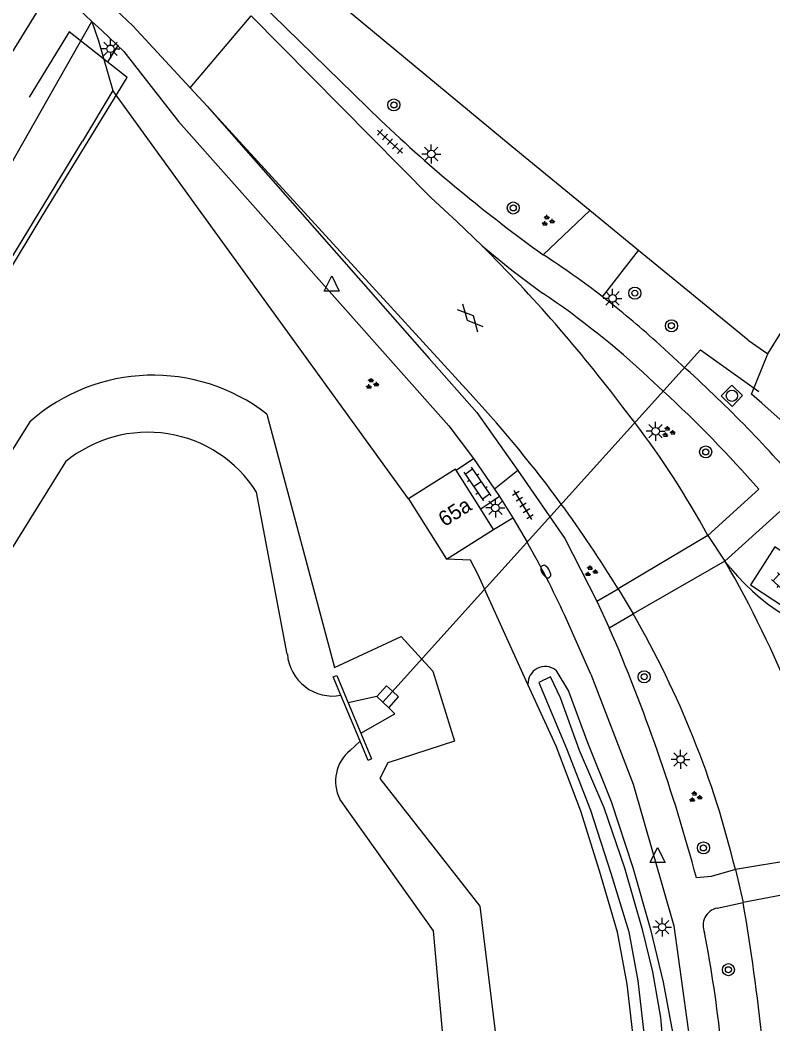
# Model space of a CAD drawing. Extents: x 136000 to 141000, y 400494 to 402006.
# Drawn here: x 137903.1 to 137952.9, y 400814.8 to 400881.2 of the extents above; entities that cross this region are included whole.
import ezdxf

# ---------------------------------------------------------------- set-up
doc = ezdxf.new("R2010")
doc.units = 0
for name, color, linetype in [('gg-afsc-erfafscheiding', 7, 'Continuous'), ('gg-afsc-hekwerk', 7, 'Continuous'), ('gg-anno-huisnummerreeks BGT', 7, 'Continuous'), ('gg-aspt-spoorlijn', 7, 'Continuous'), ('gg-bbg-hoofdgebouw', 7, 'Continuous'), ('gg-knt-bronhoudergrens', 7, 'Continuous'), ('gg-knt-verharding', 7, 'Continuous'), ('gg-knt-verharding nz', 7, 'Continuous'), ('gg-kntw-bovenkant insteek waterloop', 7, 'Continuous'), ('gg-kntw-waterlijn', 7, 'Continuous'), ('gg-kwrk-duiker nz buis', 7, 'Continuous'), ('gg-kwrk-stuw', 7, 'Continuous'), ('gg-kwrk-uitstroombak niveau min 01', 7, 'Continuous'), ('gt-grn-groengrens', 7, 'Continuous'), ('gt-grn-vlakafsluiter', 7, 'Continuous'), ('gt-symb-boom', 7, 'Continuous'), ('gt-symb-brandkraan', 7, 'Continuous'), ('gt-symb-gesloten verharding', 7, 'Continuous'), ('gt-symb-groenvak', 7, 'Continuous'), ('gt-symb-klinker verharding', 7, 'Continuous'), ('gt-symb-lichtmast', 7, 'Continuous'), ('gt-symb-rioolschacht', 7, 'Continuous'), ('gt-symb-tegel verharding', 7, 'Continuous'), ('gt-symb-waterafsluiter', 7, 'Continuous'), ('gx-grn-maaiveld', 7, 'Continuous')]:
    doc.layers.add(name, color=color, linetype=linetype)

# ---------------------------------------------------------------- blocks, each defined once
blk = doc.blocks.new('gt0-GESVH1')
at = {"layer": 'gt-symb-gesloten verharding'}
for p, q in [((-0.992, -0.261), (0.008, 0.239)), ((0.008, -0.261), (-0.992, 0.239)), ((0.008, 0.239), (1.008, -0.261)), ((1.008, 0.239), (0.008, -0.261))]:
    blk.add_line(p, q, dxfattribs=at)
blk = doc.blocks.new('gt0-LMAST')
at = {"layer": 'gt-symb-lichtmast'}
for p, q in [((-0.182, 0.173), (-0.447, 0.438)), ((-0.005, 0.246), (-0.005, 0.621)), ((0.172, 0.173), (0.437, 0.438)), ((-0.255, -0.004), (-0.63, -0.004)), ((-0.182, -0.181), (-0.447, -0.446)), ((-0.005, -0.254), (-0.005, -0.629)), ((0.437, -0.446), (0.172, -0.181)), ((0.245, -0.004), (0.62, -0.004))]:
    blk.add_line(p, q, dxfattribs=at)
blk.add_circle((-0.005, -0.004), 0.25, dxfattribs=at)
blk = doc.blocks.new('gt0-BOOM')
at = {"layer": 'gt-symb-boom'}
for radius in [0.4, 0.2]:
    blk.add_circle((0, 0), radius, dxfattribs=at)
blk = doc.blocks.new('gt0-GRVAK')
at = {"layer": 'gt-symb-groenvak'}
for p, q in [((-0.11, 0.189), (-0.228, 0.24)), ((-0.182, 0.153), (0.088, 0.153)), ((-0.091, 0.211), (-0.156, 0.322)), ((-0.047, 0.214), (-0.047, 0.393)), ((-0.004, 0.211), (0.061, 0.322)), ((0.015, 0.189), (0.133, 0.24)), ((0.262, -0.052), (0.197, 0.059)), ((0.305, -0.049), (0.305, 0.13)), ((0.349, -0.052), (0.414, 0.059)), ((-0.245, -0.228), (-0.363, -0.177)), ((-0.318, -0.264), (-0.047, -0.264)), ((-0.226, -0.206), (-0.291, -0.095)), ((-0.183, -0.203), (-0.183, -0.024)), ((-0.139, -0.206), (-0.074, -0.095)), ((-0.12, -0.228), (-0.002, -0.177)), ((0.243, -0.074), (0.125, -0.023)), ((0.17, -0.11), (0.441, -0.11)), ((0.368, -0.074), (0.486, -0.023))]:
    blk.add_line(p, q, dxfattribs=at)
blk = doc.blocks.new('gt0-TEG1')
at = {"layer": 'gt-symb-tegel verharding'}
for p, q in [((-1.125, 0), (1.125, 0)), ((-0.9, -0.25), (-0.9, 0.25)), ((-0.45, -0.25), (-0.45, 0.25)), ((0, -0.25), (0, 0.25)), ((0.45, -0.25), (0.45, 0.25)), ((0.9, -0.25), (0.9, 0.25))]:
    blk.add_line(p, q, dxfattribs=at)
blk = doc.blocks.new('gt0-RS')
at = {"layer": 'gt-symb-rioolschacht'}
blk.add_lwpolyline([(-0.5, -0.5), (0.5, -0.5), (0.5, 0.5), (-0.5, 0.5)], close=True, dxfattribs=at)
blk.add_circle((0, 0), 0.375, dxfattribs=at)
blk = doc.blocks.new('gt0-KL1')
at = {"layer": 'gt-symb-klinker verharding'}
for p, q in [((-1.15, 0.3), (1.15, 0.3)), ((-1, -0.3), (-1, 0.3)), ((-0.5, 0.3), (-0.5, 0.45)), ((0, -0.3), (0, 0.3)), ((0.5, 0.3), (0.5, 0.45)), ((1, -0.3), (1, 0.3)), ((-1.15, -0.3), (1.15, -0.3)), ((-0.5, -0.45), (-0.5, -0.3)), ((0.5, -0.45), (0.5, -0.3))]:
    blk.add_line(p, q, dxfattribs=at)
blk = doc.blocks.new('gt0-WAFSL')
at = {"layer": 'gt-symb-waterafsluiter'}
for p, q in [((-0.5, -0.333), (0, 0.667)), ((0, 0.667), (0.5, -0.333)), ((0.5, -0.333), (-0.5, -0.333))]:
    blk.add_line(p, q, dxfattribs=at)
blk = doc.blocks.new('gt0-BR')
at = {"layer": 'gt-symb-brandkraan'}
for centre, radius, start, end in [((-0.244, 0), 0.206, 107.56694, 252.43307), ((0.599, -2.664), 3, 106.89205, 107.56694), ((0, -0.691), 0.938, 73.10799, 106.89205), ((-0.599, -2.664), 3, 72.43309, 73.10799), ((0.244, 0), 0.206, 287.56695, 72.43309), ((0.599, 2.664), 3, 252.43307, 253.10797), ((0, 0.691), 0.938, 253.10797, 286.89206), ((-0.599, 2.664), 3, 286.89206, 287.56695)]:
    blk.add_arc(centre, radius, start, end, dxfattribs=at)

msp = doc.modelspace()

# ---------------------------------------------------------------- linework, layer by layer
at = {"layer": 'gg-afsc-erfafscheiding'}
for p, q in [((137943.986, 400865.915), (137940.768, 400868.551)), ((137951.239, 400859.974), (137943.986, 400865.915))]:
    msp.add_line(p, q, dxfattribs=at)
msp.add_lwpolyline([(137940.768, 400868.551), (137935.63, 400872.76), (137920.108, 400885.651)], dxfattribs=at)
at = {"layer": 'gg-afsc-hekwerk'}
for p, q in [((137908.913, 400878.42), (137909.588, 400879.504)), ((137909.218, 400876.502), (137907.222, 400873.142))]:
    msp.add_line(p, q, dxfattribs=at)
for points in [[(137907.17, 400872.452), (137910.156, 400877.356), (137906.327, 400880.379), (137903.692, 400876.056)], [(137901.986, 400863.936), (137904.535, 400868.191), (137907.17, 400872.452)]]:
    msp.add_lwpolyline(points, dxfattribs=at)
at = {"layer": 'gg-aspt-spoorlijn'}
msp.add_lwpolyline([(137684.39, 400500), (137744.114, 400612.492), (137758.139, 400637.988), (137767.293, 400654.443), (137776.333, 400670.325), (137785.754, 400686.663), (137800.006, 400710.764), (137824.915, 400751.953), (137852.49, 400796.886), (137902.562, 400879.015), (137911.759, 400893.922), (138126.55, 401245.58)], dxfattribs=at)
at = {"layer": 'gg-bbg-hoofdgebouw'}
for p, q in [((137933.557, 400848.806), (137931.929, 400851.373)), ((137928.77, 400849.492), (137931.29, 400845.501)), ((137934.41, 400847.461), (137933.557, 400848.806)), ((137931.29, 400845.501), (137934.41, 400847.461))]:
    msp.add_line(p, q, dxfattribs=at)
msp.add_lwpolyline([(137931.929, 400851.373), (137931.88, 400851.45), (137928.77, 400849.492)], dxfattribs=at)
at = {"layer": 'gg-knt-bronhoudergrens'}
msp.add_lwpolyline([(137907.83, 400881.056), (137908.27, 400879.785), (137909.218, 400876.502)], dxfattribs=at)
at = {"layer": 'gg-knt-verharding'}
for p, q in [((137926.95, 400874.511), (137918.876, 400882.384)), ((137914.343, 400876.675), (137918.378, 400881.425)), ((137907.83, 400881.056), (137908.486, 400880.465)), ((137914.343, 400876.675), (137915.454, 400875.46)), ((137915.454, 400875.46), (137933.057, 400856.222)), ((137937.688, 400865.625), (137940.768, 400868.551)), ((137941.612, 400862.85), (137943.986, 400865.915)), ((137947.153, 400858.066), (137945.131, 400859.903)), ((137944.667, 400857.494), (137945.633, 400856.613)), ((137943.751, 400854.526), (137942.959, 400855.541)), ((137931.451, 400854.314), (137933.08, 400852.147)), ((137931.929, 400851.373), (137933.08, 400852.147)), ((137933.08, 400852.147), (137934.461, 400850.123)), ((137936.012, 400851.36), (137934.461, 400850.123)), ((137934.461, 400850.123), (137934.787, 400849.646)), ((137951.957, 400850.122), (137948.579, 400847.054)), ((137934.787, 400849.646), (137933.557, 400848.806)), ((137934.787, 400849.646), (137935.675, 400848.232)), ((137935.675, 400848.232), (137936.622, 400846.624)), ((137948.579, 400847.054), (137949.712, 400845.36)), ((137950.083, 400844.893), (137949.712, 400845.36)), ((137941.241, 400842.705), (137942.642, 400843.529)), ((137941.241, 400842.705), (137942.059, 400840.958)), ((137940.832, 400837.886), (137939.11, 400841.768)), ((137942.059, 400840.958), (137943.632, 400841.876)), ((137949.19, 400822.412), (137950.91, 400822.776))]:
    msp.add_line(p, q, dxfattribs=at)
for points in [[(137918.378, 400881.425), (137930.273, 400869.39), (137931.977, 400867.823), (137933.641, 400866.217)], [(137908.486, 400880.465), (137909.938, 400879.079), (137913.555, 400874.447), (137931.451, 400854.314)], [(137915.454, 400875.46), (137930.134, 400858.774), (137933.29, 400855.2), (137936.012, 400851.36)], [(137933.641, 400866.217), (137935.603, 400864.603), (137937.645, 400863.092)], [(137936.012, 400851.36), (137939.122, 400846.861), (137941.241, 400842.705)], [(137949.712, 400845.36), (137953.34, 400848.64), (137955.92, 400845.571)], [(137951.679, 400844.226), (137951.395, 400843.794), (137954.628, 400841.672), (137955.251, 400842.634), (137956.211, 400842.334), (137956.222, 400842.37), (137956.647, 400842.235), (137956.841, 400842.805), (137956.4, 400842.934), (137956.432, 400843.025), (137955.692, 400843.282), (137956.242, 400844.077), (137953.001, 400846.318), (137951.679, 400844.226)], [(137940.832, 400837.886), (137943.637, 400830.605), (137946.34, 400821.244), (137947.472, 400812.943), (137947.831, 400802.958)], [(137950.4, 400824.961), (137948.789, 400824.502), (137947.828, 400824.406)]]:
    msp.add_lwpolyline(points, dxfattribs=at)
for centre, radius, start, end in [((137996.523, 400947.654), 100.947, 226.43267, 234.34989), ((137865.299, 400797.164), 97.154, 36.93227, 45.29657), ((137906.58, 400817.474), 57.326, 52.33008, 57.13505), ((137906.435, 400816.74), 55.88, 46.82894, 56.04674), ((137906.655, 400817.533), 57.233, 47.75725, 52.35351), ((137888.711, 400793.467), 87.112, 40.46927, 47.86487), ((137872.603, 400800.582), 82.161, 36.22274, 42.62579), ((137886.012, 400792.2), 87.771, 41.29417, 47.21261), ((137898.387, 400819.919), 57.057, 28.39718, 37.33951), ((137871.935, 400800.188), 82.933, 31.50723, 36.16968), ((137882.212, 400815.681), 62.594, 24.63058, 29.62662), ((137888.887, 400809.974), 70.369, 13.2566, 30.1891), ((137961.596, 400854.434), 14.953, 219.65038, 262.22913), ((137888.804, 400810.127), 63.357, 13.54065, 30.07385), ((137832.399, 400793.456), 119.506, 15.00969, 23.42108), ((137949.436, 400821.262), 1.176, 102.08087, 203.63555), ((137815.06, 400799.275), 137.868, 2.07872, 9.8145), ((137869.597, 400805.381), 80.255, 0.43761, 11.07022)]:
    msp.add_arc(centre, radius, start, end, dxfattribs=at)
at = {"layer": 'gg-knt-verharding nz'}
for p, q in [((137948.579, 400847.054), (137942.642, 400843.529)), ((137949.712, 400845.36), (137943.632, 400841.876)), ((137942.642, 400843.529), (137943.632, 400841.876)), ((137957.381, 400826.111), (137950.4, 400824.961)), ((137950.4, 400824.961), (137950.91, 400822.776)), ((137957.61, 400824.051), (137950.91, 400822.776))]:
    msp.add_line(p, q, dxfattribs=at)
at = {"layer": 'gg-kntw-bovenkant insteek waterloop'}
msp.add_line((137952.541, 400859.068), (137953.442, 400860.529), dxfattribs=at)
for points in [[(137964.287, 400847.492), (137963.335, 400845.865), (137952.151, 400855.801), (137951.478, 400856.413), (137952.541, 400859.068)], [(137919.416, 400855.084), (137923.874, 400838.322), (137928.286, 400840.389), (137929.646, 400838.892)], [(137903.729, 400854.583), (137879.94, 400816.65), (137851.636, 400769.705), (137859.741, 400770.578), (137899.513, 400774.103), (137899.577, 400772.911), (137878.631, 400770.15), (137874.955, 400767.23), (137849.276, 400723.284)], [(137929.646, 400838.892), (137930.381, 400838.083), (137931.827, 400833.449), (137927.417, 400832.028), (137926.884, 400830.988), (137933.494, 400822.549), (137936.252, 400800.012)], [(137938.52, 400838.158), (137939.365, 400836.758), (137940.611, 400833.357), (137942.19, 400829.47), (137943.617, 400825.095), (137944.78, 400821.007), (137945.614, 400817.506), (137946.556, 400812.558)], [(137943.684, 400813.563), (137943.237, 400817.392), (137942.602, 400820.811), (137941.407, 400824.886), (137940.182, 400828.835), (137938.542, 400833.131), (137936.675, 400837.206)]]:
    msp.add_lwpolyline(points, dxfattribs=at)
for centre, radius, start, end in [((137911.875, 400845.351), 12.312, 52.23343, 131.42507), ((137937.826, 400837.24), 1.151, 52.89745, 181.68904)]:
    msp.add_arc(centre, radius, start, end, dxfattribs=at)
at = {"layer": 'gg-kntw-waterlijn'}
for p, q in [((137920.761, 400839.207), (137918.732, 400849.929)), ((137926.671, 400836.403), (137924.794, 400835.986)), ((137924.911, 400832.84), (137925.574, 400833.452))]:
    msp.add_line(p, q, dxfattribs=at)
for points in [[(137906.09, 400851.927), (137882.714, 400814.307), (137859.366, 400774.517), (137901.64, 400778.045), (137902.312, 400769.476), (137878.79, 400765.988), (137852.68, 400723.252), (137854.036, 400721.931), (137866.182, 400722.719), (137866.613, 400721.985)], [(137945.653, 400813.179), (137945.47, 400815.168), (137944.938, 400818.193), (137944.284, 400820.916), (137943.098, 400825.059), (137941.718, 400829.038), (137940.088, 400832.837), (137938.822, 400836.322), (137938.168, 400837.71), (137937.392, 400837.328), (137939.218, 400832.962), (137940.814, 400828.89), (137942.165, 400824.729), (137943.343, 400820.846), (137943.957, 400817.608), (137944.389, 400813.759)], [(137925.623, 400833.989), (137927.876, 400835.265), (137927.466, 400835.668)], [(137907.364, 400779.157), (137912.777, 400782.177), (137932.345, 400799.527), (137930.421, 400820.903), (137924.24, 400829.617)]]:
    msp.add_lwpolyline(points, dxfattribs=at)
for centre, radius, start, end in [((137911.531, 400845.361), 8.528, 32.39037, 129.64762), ((137923.761, 400839.45), 3.009, 184.62401, 280.44059), ((137926.562, 400830.815), 2.613, 129.19265, 207.28639)]:
    msp.add_arc(centre, radius, start, end, dxfattribs=at)
at = {"layer": 'gg-kwrk-duiker nz buis'}
msp.add_lwpolyline([(137927.069, 400836.036), (137948.095, 400859.341), (137951.953, 400856.578)], dxfattribs=at)
at = {"layer": 'gg-kwrk-stuw'}
for p, q in [((137925.574, 400833.452), (137924.306, 400836.49)), ((137924.794, 400835.986), (137925.623, 400833.989))]:
    msp.add_line(p, q, dxfattribs=at)
for points in [[(137924.306, 400836.49), (137923.799, 400837.706), (137924.044, 400837.792), (137924.794, 400835.986)], [(137925.623, 400833.989), (137926.332, 400832.283), (137926.103, 400832.184), (137925.574, 400833.452)]]:
    msp.add_lwpolyline(points, dxfattribs=at)
at = {"layer": 'gg-kwrk-uitstroombak niveau min 01'}
for p, q in [((137926.671, 400836.403), (137927.069, 400836.036)), ((137927.069, 400836.036), (137927.466, 400835.668))]:
    msp.add_line(p, q, dxfattribs=at)
for points in [[(137927.72, 400836.758), (137927.332, 400837.117), (137926.671, 400836.403)], [(137927.466, 400835.668), (137928.121, 400836.387), (137927.72, 400836.758)]]:
    msp.add_lwpolyline(points, dxfattribs=at)
at = {"layer": 'gt-grn-groengrens'}
for p, q in [((137928.77, 400849.492), (137909.218, 400876.502)), ((137934.41, 400847.461), (137935.675, 400848.232)), ((137936.675, 400837.206), (137933.365, 400844.494))]:
    msp.add_line(p, q, dxfattribs=at)
msp.add_lwpolyline([(137933.365, 400844.494), (137932.874, 400845.429), (137931.29, 400845.501)], dxfattribs=at)
at = {"layer": 'gt-grn-vlakafsluiter'}
msp.add_line((137951.239, 400859.974), (137952.541, 400859.068), dxfattribs=at)
at = {"layer": 'gx-grn-maaiveld'}
msp.add_line((137906.111, 400882.701), (137907.83, 400881.056), dxfattribs=at)
for points in [[(137906.955, 400884.071), (137908.676, 400882.56), (137910.53, 400880.771), (137914.343, 400876.675)], [(137780.446, 400670.566), (137796.726, 400697.681), (137799.029, 400700.468), (137800.188, 400702.367), (137804.355, 400710.863), (137819.416, 400735.637), (137830.864, 400754.037), (137832.998, 400756.365), (137834.334, 400758.644), (137835.783, 400762.308), (137845.371, 400778.707), (137862.775, 400806.719), (137864.664, 400809.477), (137866.248, 400811.425), (137867.155, 400813.085), (137868.282, 400815.674), (137869.699, 400818.433), (137887.939, 400848.018), (137898.919, 400866.194), (137900.46, 400867.218), (137901.125, 400868.234), (137901.674, 400869.362), (137902.427, 400871.528), (137907.83, 400881.056)], [(137895.601, 400854.188), (137897.529, 400857.251), (137907.222, 400873.142)]]:
    msp.add_lwpolyline(points, dxfattribs=at)

# ---------------------------------------------------------------- block references
at = {"layer": 'gt-symb-boom'}
for p in [(137927.81, 400875.537), (137935.708, 400868.723), (137943.75, 400863.089), (137946.171, 400860.931), (137948.437, 400852.586), (137944.368, 400837.715), (137948.288, 400826.393), (137949.938, 400818.339)]:
    msp.add_blockref('gt0-BOOM', p, dxfattribs=at)
at = {"layer": 'gt-symb-brandkraan', "rotation": -57.58155005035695}
msp.add_blockref('gt0-BR', (137937.859, 400844.675), dxfattribs=at)
at = {"layer": 'gt-symb-gesloten verharding', "rotation": 131.99999127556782}
msp.add_blockref('gt0-GESVH1', (137932.857, 400861.426), dxfattribs=at)
at = {"layer": 'gt-symb-groenvak'}
for p in [(137937.982, 400867.868), (137926.346, 400857.083), (137945.963, 400853.895), (137940.835, 400844.689), (137947.738, 400829.762)]:
    msp.add_blockref('gt0-GRVAK', p, dxfattribs=at)
at = {"layer": 'gt-symb-klinker verharding'}
for p, rotation in [((137933.33, 400850.465), -55.67439803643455), ((137953.836, 400843.605), -42.28524834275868)]:
    msp.add_blockref('gt0-KL1', p, dxfattribs=dict(at, rotation=rotation))
at = {"layer": 'gt-symb-lichtmast'}
for p in [(137909.069, 400879.254), (137930.291, 400872.296), (137942.28, 400862.749), (137945.13, 400853.956), (137934.53, 400848.889), (137946.778, 400832.25), (137945.563, 400821.157)]:
    msp.add_blockref('gt0-LMAST', p, dxfattribs=at)
at = {"layer": 'gt-symb-rioolschacht', "rotation": -44.35170201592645}
msp.add_blockref('gt0-RS', (137950.174, 400856.303), dxfattribs=at)
at = {"layer": 'gt-symb-tegel verharding'}
for p, rotation in [((137927.551, 400873.114), -42.44710185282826), ((137936.351, 400849.067), 121.51371627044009)]:
    msp.add_blockref('gt0-TEG1', p, dxfattribs=dict(at, rotation=rotation))
at = {"layer": 'gt-symb-waterafsluiter'}
for p in [(137923.701, 400863.563), (137945.254, 400825.759)]:
    msp.add_blockref('gt0-WAFSL', p, dxfattribs=at)

# ---------------------------------------------------------------- texts
at = {"layer": 'gg-anno-huisnummerreeks BGT'}
msp.add_text('65a', height=1, rotation=32.4, dxfattribs=at).set_placement((137931.162, 400847.606))

doc.saveas('drawing.dxf')
